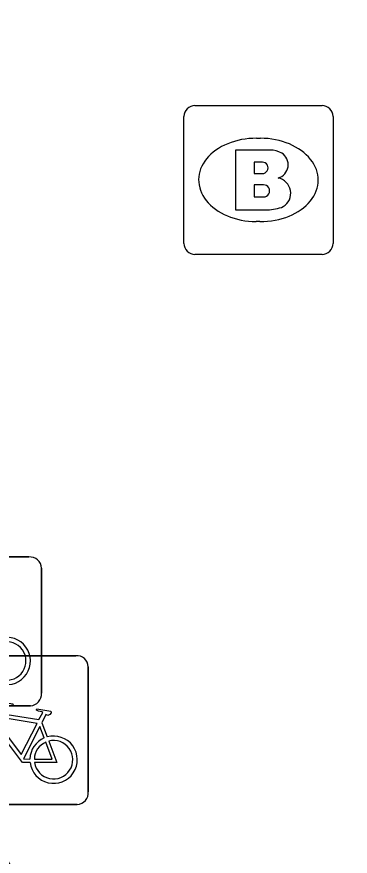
# Model space of a CAD drawing. Extents: x 161087 to 161922, y 382574 to 383873.
# Drawn here: x 161104.46 to 161106.7, y 383285.31 to 383290.95 of the extents above; entities that cross this region are included whole.
import ezdxf

# ---------------------------------------------------------------- set-up
doc = ezdxf.new("R2010")
doc.units = 0
for name, color, linetype in [('IMGEO_Brandkraan', 7, 'Continuous'), ('IMGEO_Fietsenrek', 7, 'Continuous'), ('IMGEO_Fietspad_gesloten', 7, 'Continuous')]:
    doc.layers.add(name, color=color, linetype=linetype)

msp = doc.modelspace()

# ---------------------------------------------------------------- linework, layer by layer
at = {"layer": 'IMGEO_Brandkraan'}
for p, q in [((161105.6579, 383290.3525), (161106.5101, 383290.3525)), ((161105.5835, 383289.4259), (161105.5835, 383290.2781)), ((161106.5845, 383290.2781), (161106.5845, 383289.4259)), ((161106.0715, 383290.1317), (161106.0965, 383290.1317)), ((161106.0935, 383289.5723), (161106.0686, 383289.5723)), ((161106.5101, 383289.3515), (161105.6579, 383289.3515))]:
    msp.add_line(p, q, dxfattribs=at)
for points in [[(161105.6579, 383290.3525), (161106.5101, 383290.3525)], [(161105.5835, 383289.4259), (161105.5835, 383290.2781)], [(161106.5845, 383290.2781), (161106.5845, 383289.4259)], [(161105.9308, 383290.052), (161105.9308, 383289.652), (161106.1441, 383289.652)], [(161106.1621, 383290.052), (161105.9308, 383290.052)], [(161106.11, 383289.9708), (161106.0555, 383289.9708), (161106.0555, 383289.8949)], [(161106.0555, 383289.8949), (161106.1092, 383289.8949)], [(161106.1181, 383289.8187), (161106.0555, 383289.8187), (161106.0555, 383289.7378)], [(161106.0555, 383289.7378), (161106.1184, 383289.7378)], [(161106.5101, 383289.3515), (161105.6579, 383289.3515)]]:
    msp.add_lwpolyline(points, dxfattribs=at)
for centre, radius, start, end in [((161105.66, 383290.276), 0.0765, 91.552, 178.448), ((161105.66, 383290.276), 0.0765, 91.552, 178.448), ((161106.508, 383290.276), 0.0765, 1.552, 88.448), ((161106.508, 383290.276), 0.0765, 1.552, 88.448), ((161106.166, 383289.9069), 0.1452, 59.4692, 91.5367), ((161106.1911, 383289.9536), 0.0922, 285.5137, 58.1501), ((161106.1106, 383289.9328), 0.0379, 267.8285, 90.9355), ((161106.1958, 383289.7622), 0.1046, 301.3115, 78.989), ((161106.1185, 383289.7783), 0.0404, 269.8759, 90.5077), ((161106.1499, 383289.903), 0.251, 268.6676, 293.5347), ((161105.66, 383289.428), 0.0765, 181.552, 268.448), ((161105.66, 383289.428), 0.0765, 181.552, 268.448), ((161106.508, 383289.428), 0.0765, 271.552, 358.448), ((161106.508, 383289.428), 0.0765, 271.552, 358.448)]:
    msp.add_arc(centre, radius, start, end, dxfattribs=at)
for centre, major_axis, ratio, start_param, end_param in [((161106.07, 383289.852), (-0.3872, 0.002), 0.722429, 4.712389, 7.853982), ((161106.095, 383289.852), (-0.3901, 0.002), 0.717154, 1.570796, 4.712389)]:
    msp.add_ellipse(centre, major_axis=major_axis, ratio=ratio, start_param=start_param, end_param=end_param, dxfattribs=at)
at = {"layer": 'IMGEO_Fietsenrek'}
for p, q in [((161103.7039, 383287.3195), (161104.5448, 383287.3195)), ((161104.5448, 383287.3195), (161103.7039, 383287.3195)), ((161104.6285, 383287.2451), (161104.6285, 383286.4042)), ((161104.6285, 383286.4042), (161104.6285, 383287.2451)), ((161104.0179, 383286.6565), (161104.8588, 383286.6565)), ((161104.8588, 383286.6565), (161104.0179, 383286.6565)), ((161104.9425, 383286.5821), (161104.9425, 383285.7412)), ((161104.9425, 383285.7412), (161104.9425, 383286.5821)), ((161104.5541, 383286.3205), (161103.7132, 383286.3205)), ((161103.7132, 383286.3205), (161104.5541, 383286.3205)), ((161104.6302, 383286.2062), (161104.6665, 383286.111)), ((161104.8681, 383285.6575), (161104.0272, 383285.6575)), ((161104.0272, 383285.6575), (161104.8681, 383285.6575))]:
    msp.add_line(p, q, dxfattribs=at)
for points in [[(161104.2561, 383286.1832), (161104.3508, 383286.3467), (161104.437, 383286.3329), (161104.4387, 383286.3242), (161104.3826, 383286.3133), (161104.3564, 383286.268), (161104.6116, 383286.2272)], [(161104.6116, 383286.2272), (161104.6366, 383286.276), (161104.6315, 383286.28), (161104.6083, 383286.2837), (161104.5956, 383286.2912), (161104.5946, 383286.2943), (161104.5968, 383286.2989), (161104.6916, 383286.2838), (161104.6939, 383286.2735), (161104.6845, 383286.2611), (161104.6721, 383286.2547), (161104.6576, 383286.2609), (161104.6302, 383286.2062)], [(161104.5987, 383286.202), (161104.3419, 383286.243), (161104.3252, 383286.2142), (161104.4922, 383285.9939), (161104.5987, 383286.202)], [(161104.5518, 383285.9385), (161104.5021, 383285.9386), (161104.3114, 383286.1903), (161104.2924, 383286.1575)], [(161104.6467, 383286.104), (161104.6174, 383286.1808), (161104.508, 383285.9627), (161104.5507, 383285.9626)], [(161104.5807, 383285.9625), (161104.7006, 383285.9623), (161104.6574, 383286.0759)], [(161104.6772, 383286.0828), (161104.7322, 383285.9382), (161104.5821, 383285.9385)]]:
    msp.add_lwpolyline(points, dxfattribs=at)
for centre, radius, start, end in [((161104.5506, 383287.2418), 0.0779, 2.4484, 94.2845), ((161104.5506, 383287.2418), 0.0779, 2.4484, 94.2845), ((161104.3957, 383286.6209), 0.159, 187.0065, 105.7708), ((161104.3957, 383286.6209), 0.129, 188.6715, 104.5883), ((161104.8646, 383286.5788), 0.0779, 2.4484, 94.2845), ((161104.8646, 383286.5788), 0.0779, 2.4484, 94.2845), ((161104.5508, 383286.3984), 0.0779, 272.4484, 4.2845), ((161104.5508, 383286.3984), 0.0779, 272.4484, 4.2845), ((161104.7097, 383285.9579), 0.159, 187.0065, 105.7708), ((161104.7097, 383285.9579), 0.159, 113.3408, 178.3217), ((161104.7097, 383285.9579), 0.129, 113.923, 177.9556), ((161104.7097, 383285.9579), 0.129, 188.6715, 104.5883), ((161104.8648, 383285.7354), 0.0779, 272.4484, 4.2845), ((161104.8648, 383285.7354), 0.0779, 272.4484, 4.2845)]:
    msp.add_arc(centre, radius, start, end, dxfattribs=at)
at = {"layer": 'IMGEO_Fietspad_gesloten'}
for centre, radius, start, end in [((161168.1969, 383321.0204), 73.1245, 203.485514, 221.477624), ((161161.8563, 383317.3704), 67.9768, 202.912858, 215.234492)]:
    msp.add_arc(centre, radius, start, end, dxfattribs=at)

doc.saveas('drawing.dxf')
